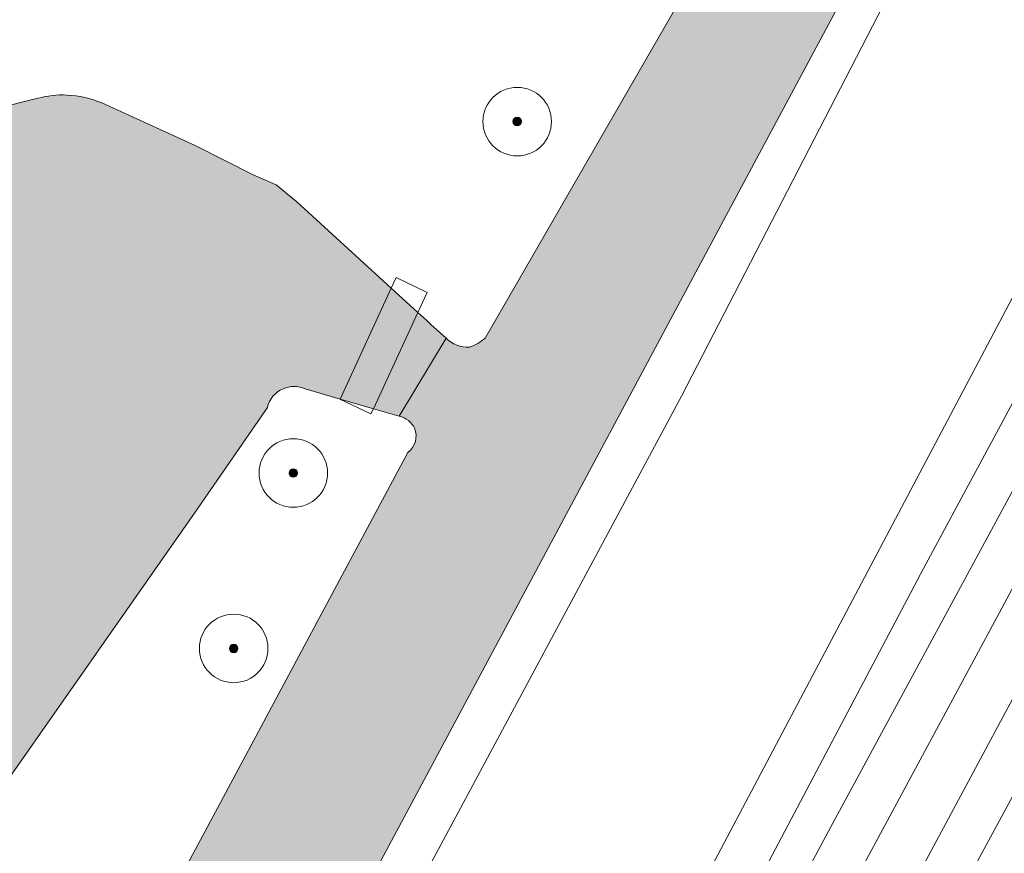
# Model space of a CAD drawing. Header units: metres. Extents: x 125349 to 128236, y 501602 to 503797.
# Tile 608 of 718: x 127495 to 127524, y 502834 to 502858. Entities that reach past the tile are written whole.
import ezdxf

# ---------------------------------------------------------------- set-up
doc = ezdxf.new("R2010")
doc.units = ezdxf.units.M
doc.layers.get('0').update_dxf_attribs({"linetype": 'CONTINUOUS'})
for name, color, linetype, lineweight in [('B-WE-GR-BEPLANTING_CULTUUR_BOSPLANTSOEN-GV', 90, 'CONTINUOUS', 18), ('B-WE-GR-BOOM-S-500', 90, 'CONTINUOUS', 18), ('B-WE-GR-GRAS-GV', 60, 'CONTINUOUS', 13), ('B-WE-GR-GROENVOORZIENING-GV', 80, 'CONTINUOUS', 18), ('B-WE-KW-KUNSTWERK_DEK-GV', 170, 'CONTINUOUS', 18), ('B-WE-KW-KUNSTWERK_STUW-G', 170, 'CONTINUOUS', 18), ('B-WE-OG-TERREIN_OEVER-GV', 7, 'CONTINUOUS', 18), ('B-WE-OG-WATER-GV', 130, 'CONTINUOUS', 18), ('B-WE-OG-WATER_SLOOT-GV', 120, 'CONTINUOUS', 18), ('B-WE-VH-GESLOTENVERHARDING_ASFALT-GV', 10, 'CONTINUOUS', 18), ('B-WE-VW-MARKERING_PICTOGRAM-G', 7, 'CONTINUOUS', 18)]:
    doc.layers.add(name, color=color, linetype=linetype, lineweight=lineweight)
doc.layers.add('B-WE-OG-WATER-V', color=7, linetype='CONTINUOUS', lineweight=18, true_color=0xbee8ff)
doc.layers.add('B-WE-OG-WATER_SLOOT-V', color=7, linetype='CONTINUOUS', lineweight=18, true_color=0x73e9ff)

# ---------------------------------------------------------------- blocks, each defined once
blk = doc.blocks.new('SGR-BOOM_01-SO')
at = {"linetype": 'ByBlock', "lineweight": 18}
h = blk.add_hatch(color=0, dxfattribs=at)
h.dxf.hatch_style = 1
edge = h.paths.add_edge_path()
edge.add_arc((0, 0), 0.25, 0, 360)
at = {"color": 0, "linetype": 'ByBlock', "lineweight": 18}
for radius in [2, 0.25]:
    blk.add_circle((0, 0), radius, dxfattribs=at)

msp = doc.modelspace()

# ---------------------------------------------------------------- hatches: boundary and pattern name
at = {"layer": 'B-WE-OG-WATER-V'}
h = msp.add_hatch(color=256, dxfattribs=at)
edge = h.paths.add_edge_path()
edge.add_line((127371.414, 502836.698), (127372.735, 502836.008))
edge.add_arc((127373.2363162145, 502836.9488265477), 1.066054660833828, 241.9492299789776, 281.4532015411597)
edge.add_arc((127373.2334282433, 502836.952488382), 1.070219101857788, 281.5658071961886, 319.3987742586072)
edge.add_line((127374.046, 502836.256), (127382.594, 502843.009))
edge.add_arc((127393.2829739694, 502828.835882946), 17.7519410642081, 120.04847417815, 127.02259114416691, ccw=False)
edge.add_line((127384.394, 502844.202), (127385.9, 502845.037))
edge.add_line((127385.9, 502845.037), (127387.458, 502845.753))
edge.add_line((127387.458, 502845.753), (127389.077, 502846.325))
edge.add_line((127389.077, 502846.325), (127390.75, 502846.717))
edge.add_arc((127386.0403442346, 502877.5061616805), 31.14728454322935, 278.6968214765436, 286.3338298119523)
edge.add_arc((127386.5606920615, 502873.5361810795), 27.19819814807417, 287.634019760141, 293.6012313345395)
edge.add_line((127397.45, 502848.613), (127400.303, 502850.132))
edge.add_arc((127401.0237571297, 502848.5268450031), 1.759549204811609, 82.4153989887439, 114.18134384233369, ccw=False)
edge.add_arc((127400.8674468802, 502848.6246670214), 1.691563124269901, 43.0783058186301, 76.72055261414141, ccw=False)
edge.add_line((127402.103, 502849.78), (127405.91, 502843.518))
edge.add_arc((127384.3091738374, 502831.6251345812), 24.65838475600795, 12.152309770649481, 28.836062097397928, ccw=False)
edge.add_arc((127386.4252649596, 502832.167490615), 22.47569991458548, 3.286511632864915, 11.936282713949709, ccw=False)
edge.add_arc((127417.3495418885, 502833.7965726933), 8.492373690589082, 182.298369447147, 195.549607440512)
edge.add_arc((127416.775345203, 502833.4490707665), 7.8481217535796, 194.2291345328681, 210.8552276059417)
edge.add_line((127410.038, 502829.424), (127410.092, 502829.335))
edge.add_line((127410.092, 502829.335), (127410.466, 502828.813))
edge.add_arc((127448.383440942, 502856.1315586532), 46.73367067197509, 215.7717974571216, 216.3983486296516)
edge.add_arc((127421.2563207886, 502837.1999209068), 13.69176608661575, 219.9946648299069, 231.9637319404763)
edge.add_arc((127419.1064572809, 502833.3687979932), 9.37341693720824, 227.8813041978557, 239.3005285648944)
edge.add_line((127414.321, 502825.309), (127417.927, 502822.95))
edge.add_arc((127422.2315951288, 502828.8835947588), 7.330558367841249, 234.0405563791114, 247.4804400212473)
edge.add_arc((127421.0068091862, 502825.3778855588), 3.629227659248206, 244.1428836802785, 258.3830508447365)
edge.add_arc((127407.8046550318, 502775.8277414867), 47.65604107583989, 72.82633985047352, 74.8293421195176, ccw=False)
edge.add_arc((127410.5181536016, 502788.8573389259), 34.42903785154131, 68.15875367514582, 70.73781083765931, ccw=False)
edge.add_arc((127414.4197191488, 502800.6825570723), 22.01487929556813, 61.66072035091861, 66.1337637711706, ccw=False)
edge.add_arc((127414.0625794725, 502799.9679543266), 22.81338323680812, 56.569633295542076, 61.72320332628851, ccw=False)
edge.add_arc((127414.6423841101, 502802.9527019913), 20.03665130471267, 43.90336289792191, 53.249305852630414, ccw=False)
edge.add_arc((127417.5887839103, 502804.9148456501), 16.5650648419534, 32.02450484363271, 46.08094067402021, ccw=False)
edge.add_line((127431.633, 502813.699), (127432.537, 502812.507))
edge.add_arc((127436.9437357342, 502814.7817350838), 4.959207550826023, 207.3025580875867, 236.2979577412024)
edge.add_arc((127436.9933097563, 502814.7470442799), 4.958223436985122, 235.5989199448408, 260.6995093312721)
edge.add_line((127436.192, 502809.854), (127451.6, 502807.65))
edge.add_arc((127459.4938032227, 502892.7562998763), 85.47160000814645, 264.7008473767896, 269.068306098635)
edge.add_arc((127457.3958231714, 502926.0666645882), 118.7727758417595, 270.3416252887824, 273.6514168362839)
edge.add_arc((127465.10290785, 502806.6480853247), 0.8983542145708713, 55.78903547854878, 99.15334910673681, ccw=False)
edge.add_arc((127465.0692068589, 502806.2824279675), 1.232570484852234, 22.494351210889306, 64.07911368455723, ccw=False)
edge.add_line((127466.208, 502806.754), (127467.711, 502803.668))
edge.add_arc((127468.6783670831, 502803.9148595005), 0.9983680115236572, 194.3156113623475, 245.4147905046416)
edge.add_arc((127468.7327446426, 502803.9439834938), 1.048140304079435, 243.3736907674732, 306.8269419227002)
edge.add_line((127469.361, 502803.105), (127471.388, 502803.944))
edge.add_line((127471.388, 502803.944), (127473.464, 502804.804))
edge.add_arc((127472.5575890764, 502806.3409529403), 1.784322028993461, 300.5297827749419, 322.2272478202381)
edge.add_arc((127472.2194915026, 502806.2613120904), 2.020911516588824, 329.9064468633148, 344.4044468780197)
edge.add_line((127474.166, 502805.718), (127475.697, 502812.528))
edge.add_line((127475.697, 502812.528), (127478.26, 502823.928))
edge.add_arc((127481.2272063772, 502823.5447016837), 2.991860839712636, 116.12067873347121, 172.6393970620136, ccw=False)
edge.add_line((127479.91, 502826.231), (127483.554, 502828.179))
edge.add_line((127483.554, 502828.179), (127491.311, 502832.326))
edge.add_arc((127487.3573170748, 502839.0559105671), 7.805338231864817, 300.4333526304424, 313.3064426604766)
edge.add_arc((127487.4764995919, 502838.6424786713), 7.425347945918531, 314.8255197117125, 326.3689239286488)
edge.add_line((127493.659, 502834.53), (127494.311, 502835.433))
edge.add_line((127494.311, 502835.433), (127500, 502843.563))
edge.add_line((127500, 502843.563), (127502.103, 502846.623))
edge.add_arc((127502.8690187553, 502846.4434447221), 0.786781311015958, 113.1265441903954, 166.8079973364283, ccw=False)
edge.add_arc((127502.8836421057, 502846.430841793), 0.8041598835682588, 66.44561218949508, 113.73204899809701, ccw=False)
edge.add_line((127503.205, 502847.168), (127504.224, 502846.87))
edge.add_line((127504.224, 502846.87), (127505.196, 502846.585))
edge.add_line((127505.196, 502846.585), (127505.334, 502846.545))
edge.add_line((127505.334, 502846.545), (127505.951, 502846.365))
edge.add_line((127505.951, 502846.365), (127507.317, 502848.644))
edge.add_line((127507.317, 502848.644), (127506.876, 502849.046))
edge.add_line((127506.876, 502849.046), (127506.743, 502849.168))
edge.add_line((127506.743, 502849.168), (127506.493, 502849.396))
edge.add_line((127506.493, 502849.396), (127505.714, 502850.108))
edge.add_line((127505.714, 502850.108), (127502.963, 502852.622))
edge.add_line((127502.963, 502852.622), (127502.364, 502853.124))
edge.add_line((127502.364, 502853.124), (127501.664, 502853.425))
edge.add_line((127501.664, 502853.425), (127500, 502854.268))
edge.add_line((127500, 502854.268), (127497.274, 502855.51))
edge.add_arc((127496.1032092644, 502852.7350709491), 3.011807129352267, 67.12427455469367, 87.09210342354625)
edge.add_arc((127496.1383272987, 502852.9662392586), 2.779252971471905, 87.5733892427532, 105.2990882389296)
edge.add_line((127495.405, 502855.647), (127471.342, 502849.593))
edge.add_arc((127470.7152996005, 502850.6537170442), 1.232020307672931, 266.4959669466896, 300.5757457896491, ccw=False)
edge.add_arc((127470.7644999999, 502850.8739999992), 1.455335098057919, 246.8350110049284, 265.09250205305, ccw=False)
edge.add_arc((127472.1141432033, 502853.255520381), 4.186820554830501, 208.6518144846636, 242.67135487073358, ccw=False)
edge.add_arc((127471.9291634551, 502853.406847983), 4.103033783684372, 189.9626194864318, 211.7462965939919, ccw=False)
edge.add_line((127467.888, 502852.697), (127467.081, 502860.951))
edge.add_arc((127458.6494681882, 502859.3001197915), 8.591631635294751, 11.07827010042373, 30.14691337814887)
edge.add_arc((127458.67799832, 502859.0216221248), 8.710565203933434, 31.82550558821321, 49.14489668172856)
edge.add_arc((127463.5919277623, 502864.7026841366), 1.199162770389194, 49.16751317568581, 70.2065845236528)
edge.add_arc((127463.5866534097, 502864.6779122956), 1.224261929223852, 70.3669103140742, 90.9666308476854)
edge.add_line((127463.566, 502865.902), (127456.776, 502865.762))
edge.add_arc((127459.8263491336, 502776.5312932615), 89.28282956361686, 91.9578921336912, 94.53173537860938)
edge.add_arc((127463.5245389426, 502694.8671892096), 171.0061950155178, 93.60502601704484, 95.92774862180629)
edge.add_arc((127466.3742531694, 502699.9201861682), 166.3083899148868, 97.08413099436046, 99.9800967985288)
edge.add_line((127437.552, 502863.712), (127432.239, 502862.504))
edge.add_line((127432.239, 502862.504), (127429.284, 502862.026))
edge.add_line((127429.284, 502862.026), (127423.724, 502861.069))
edge.add_line((127423.724, 502861.069), (127415.008, 502859.536))
edge.add_line((127415.008, 502859.536), (127410.6, 502858.719))
edge.add_arc((127413.6492154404, 502843.3258082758), 15.69229321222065, 101.2045895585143, 115.1022325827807)
edge.add_arc((127410.7489411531, 502848.249147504), 10.01799561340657, 112.025502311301, 125.8623444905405)
edge.add_arc((127379.4178955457, 502887.7271980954), 40.39453017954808, 301.04863481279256, 309.074875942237, ccw=False)
edge.add_arc((127386.3327567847, 502874.9341168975), 25.87665024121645, 292.01356355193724, 302.54130390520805, ccw=False)
edge.add_arc((127384.9261325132, 502877.9757345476), 29.22421881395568, 285.07325108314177, 292.3350907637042, ccw=False)
edge.add_line((127392.526, 502849.757), (127390.268, 502849.071))
edge.add_line((127390.268, 502849.071), (127385.054, 502847.123))
edge.add_arc((127397.0657666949, 502816.090121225), 33.27644969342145, 111.1597174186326, 114.2471701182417)
edge.add_arc((127390.513953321, 502832.2766786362), 15.8415007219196, 116.6840746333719, 127.2054309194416)
edge.add_line((127380.935, 502844.894), (127371.831, 502837.39))
edge.add_line((127371.831, 502837.39), (127371.155, 502836.833))
edge.add_line((127371.155, 502836.833), (127371.414, 502836.698))
edge = h.paths.add_edge_path(flags=16)
edge.add_arc((127428.0290852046, 502839.8470175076), 18.23892643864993, 221.0383265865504, 243.1944993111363)
edge.add_arc((127426.2799450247, 502836.2633699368), 14.25167645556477, 242.9737398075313, 279.878685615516)
edge.add_arc((127428.5091848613, 502823.4359809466), 1.23203041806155, 280.0885687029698, 302.7675929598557)
edge.add_line((127429.176, 502822.4), (127452.483, 502837.628))
edge.add_arc((127445.1672922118, 502848.851778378), 13.39749161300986, 303.0964844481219, 323.485926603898)
edge.add_arc((127447.9045479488, 502847.2299481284), 10.2376755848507, 321.6653939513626, 331.3409813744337)
edge.add_arc((127438.9422804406, 502851.4431397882), 20.13158041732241, 333.0523935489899, 338.2063807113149)
edge.add_arc((127411.4212721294, 502852.9924007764), 47.08641423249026, 348.9517889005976, 355.8294322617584)
edge.add_arc((127412.6814518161, 502852.6819278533), 45.8075108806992, 356.1021103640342, 361.0683305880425)
edge.add_line((127458.481, 502853.536), (127458.03, 502860.836))
edge.add_arc((127456.8321430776, 502860.8477499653), 1.197914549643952, 359.4379947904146, 405.0132953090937)
edge.add_arc((127456.8833128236, 502860.8264409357), 1.177927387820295, 47.50719287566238, 80.4372089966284)
edge.add_line((127457.079, 502861.988), (127455.176, 502862.341))
edge.add_line((127455.176, 502862.341), (127453.475, 502862.441))
edge.add_line((127453.475, 502862.441), (127445.071, 502862.492))
edge.add_arc((127445.612946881, 502822.0697620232), 40.42587079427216, 90.76812690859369, 98.23300488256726)
edge.add_arc((127443.9570981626, 502830.554664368), 31.79412268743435, 97.4693418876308, 103.4405307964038)
edge.add_line((127436.567, 502861.478), (127432.715, 502860.585))
edge.add_line((127432.715, 502860.585), (127420.509, 502858.531))
edge.add_line((127420.509, 502858.531), (127412.558, 502857.181))
edge.add_arc((127416.153757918, 502838.0975573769), 19.41924965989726, 100.6707300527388, 112.5585592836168)
edge.add_arc((127416.5532447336, 502838.0132771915), 19.6532180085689, 113.5398782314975, 126.1636743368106)
edge.add_line((127404.956, 502853.88), (127403.103, 502852.271))
edge.add_line((127403.103, 502852.271), (127407.608, 502844.653))
edge.add_arc((127383.9633766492, 502830.8501290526), 27.37859491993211, 21.670101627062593, 30.274828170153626, ccw=False)
edge.add_arc((127384.0438966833, 502831.5445277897), 27.05435504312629, 10.890547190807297, 20.366292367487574, ccw=False)
edge.add_arc((127381.8921315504, 502829.9175432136), 29.49881700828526, 5.232967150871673, 13.204740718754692, ccw=False)
edge.add_arc((127430.4703064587, 502838.555482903), 20.10226669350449, 197.2091923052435, 205.1381306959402)
edge.add_arc((127420.5380006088, 502835.7219856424), 10.04415443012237, 214.6171562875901, 231.4024992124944)
at = {"layer": 'B-WE-OG-WATER_SLOOT-V'}
h = msp.add_hatch(color=256, dxfattribs=at)
edge = h.paths.add_edge_path()
edge.add_arc((127525.856583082, 502873.4418142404), 0.8914250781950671, 342.9874465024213, 376.5675399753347)
edge.add_arc((127525.9271651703, 502873.3118346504), 0.8729146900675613, 26.10993967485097, 71.16363808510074)
edge.add_line((127526.209, 502874.138), (127524.307, 502874.63))
edge.add_arc((127523.968, 502873.8331721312), 0.8659420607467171, 66.95330723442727, 159.1061312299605)
edge.add_line((127523.159, 502874.142), (127512.364, 502855.426))
edge.add_line((127512.364, 502855.426), (127508.456, 502848.65))
edge.add_arc((127507.6032500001, 502849.5879999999), 1.267685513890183, 288.2384252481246, 312.2744490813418, ccw=False)
edge.add_arc((127507.9625146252, 502849.3126230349), 0.9293793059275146, 226.0074118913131, 272.31158205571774, ccw=False)
edge.add_line((127507.317, 502848.644), (127505.951, 502846.365))
edge.add_arc((127505.8244349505, 502845.7412767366), 0.6364349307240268, 25.473168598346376, 78.52936652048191, ccw=False)
edge.add_arc((127505.8470337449, 502845.7913995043), 0.5955366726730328, -53.77150981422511, 22.052777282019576, ccw=False)
edge.add_line((127506.199, 502845.311), (127500, 502833.713))
edge.add_line((127500, 502833.713), (127469.225, 502776.287))
edge.add_line((127469.225, 502776.287), (127467.088, 502772.403))
edge.add_line((127467.088, 502772.403), (127454.759, 502750))
edge.add_line((127454.759, 502750), (127448.929, 502738.845))
edge.add_line((127448.929, 502738.845), (127427.642, 502699.368))
edge.add_line((127427.642, 502699.368), (127427.302, 502698.737))
edge.add_line((127427.302, 502698.737), (127402.26, 502651.733))
edge.add_line((127402.26, 502651.733), (127401.118, 502655.788))
edge.add_line((127401.118, 502655.788), (127400.618, 502657.867))
edge.add_line((127400.618, 502657.867), (127398.527, 502657.202))
edge.add_line((127398.527, 502657.202), (127400.808, 502651.194))
edge.add_arc((127384.0697288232, 502650.5077206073), 16.75233420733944, -6.511368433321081, 2.347847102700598, ccw=False)
edge.add_line((127400.714, 502648.608), (127400.574, 502648.349))
edge.add_line((127400.574, 502648.349), (127400.4, 502648.027))
edge.add_line((127400.4, 502648.027), (127399.306, 502646.002))
edge.add_line((127399.306, 502646.002), (127399.143, 502645.7))
edge.add_line((127399.143, 502645.7), (127398.993, 502645.422))
edge.add_line((127398.993, 502645.422), (127398.861, 502645.178))
edge.add_line((127398.861, 502645.178), (127397.249, 502642.657))
edge.add_line((127397.249, 502642.657), (127391.07, 502630.908))
edge.add_line((127391.07, 502630.908), (127388.411, 502626.013))
edge.add_line((127388.411, 502626.013), (127386.252, 502621.617))
edge.add_line((127386.252, 502621.617), (127384.595, 502617.87))
edge.add_line((127384.595, 502617.87), (127383.939, 502616.321))
edge.add_line((127383.939, 502616.321), (127381.632, 502610.876))
edge.add_line((127381.632, 502610.876), (127379.874, 502606.48))
edge.add_line((127379.874, 502606.48), (127377.713, 502600.734))
edge.add_line((127377.713, 502600.734), (127373.19, 502588.343))
edge.add_arc((127372.1168706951, 502588.726453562), 1.139580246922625, 289.00628896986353, 340.3370330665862, ccw=False)
edge.add_arc((127372.1148315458, 502588.7107218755), 1.125392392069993, 239.1061628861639, 289.3652883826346, ccw=False)
edge.add_line((127371.537, 502587.745), (127348.359, 502602.991))
edge.add_line((127348.359, 502602.991), (127347.66, 502603.492))
edge.add_line((127347.66, 502603.492), (127330.497, 502614.976))
edge.add_line((127330.497, 502614.976), (127327.514, 502610.866))
edge.add_line((127327.514, 502610.866), (127344.952, 502599.198))
edge.add_line((127344.952, 502599.198), (127345.701, 502598.746))
edge.add_line((127345.701, 502598.746), (127367.773, 502584.113))
edge.add_line((127367.773, 502584.113), (127369.227, 502583.149))
edge.add_arc((127367.5829100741, 502581.1120054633), 2.617704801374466, 8.479488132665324, 51.09246178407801, ccw=False)
edge.add_arc((127367.6063574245, 502581.1252831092), 2.592573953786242, -33.35027575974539, 8.265669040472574, ccw=False)
edge.add_line((127369.772, 502579.7), (127366.66, 502573.105))
edge.add_line((127366.66, 502573.105), (127365.933, 502571.947))
edge.add_line((127365.933, 502571.947), (127360.927, 502562.673))
edge.add_line((127360.927, 502562.673), (127353.192, 502548.702))
edge.add_arc((127357.9704092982, 502548.7376437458), 4.778542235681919, 180.4273803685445, 191.0837420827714)
edge.add_arc((127355.5514888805, 502547.9801927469), 2.276203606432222, 184.0608849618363, 208.38784500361)
edge.add_arc((127355.5486144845, 502547.9854638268), 2.276188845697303, 208.5389722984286, 231.9919273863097)
edge.add_line((127354.147, 502546.192), (127355.233, 502545.585))
edge.add_arc((127354.7368836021, 502555.8305383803), 10.25754298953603, 272.7722496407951, 277.8451510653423)
edge.add_arc((127355.9360000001, 502547.4234999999), 1.765976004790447, 276.5354584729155, 332.6804323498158)
edge.add_line((127357.505, 502546.613), (127370.365, 502570.699))
edge.add_line((127370.365, 502570.699), (127370.859, 502571.947))
edge.add_line((127370.859, 502571.947), (127374.776, 502580.64))
edge.add_line((127374.776, 502580.64), (127376.985, 502585.585))
edge.add_line((127376.985, 502585.585), (127377.889, 502587.783))
edge.add_line((127377.889, 502587.783), (127379.146, 502591.281))
edge.add_line((127379.146, 502591.281), (127381.057, 502597.127))
edge.add_line((127381.057, 502597.127), (127383.269, 502603.573))
edge.add_line((127383.269, 502603.573), (127384.676, 502607.37))
edge.add_line((127384.676, 502607.37), (127387.792, 502615.314))
edge.add_line((127387.792, 502615.314), (127389.449, 502619.011))
edge.add_line((127389.449, 502619.011), (127391.607, 502623.407))
edge.add_line((127391.607, 502623.407), (127394.353, 502628.716))
edge.add_line((127394.353, 502628.716), (127399.465, 502637.746))
edge.add_line((127399.465, 502637.746), (127401.86, 502642.638))
edge.add_line((127401.86, 502642.638), (127402.008, 502642.92))
edge.add_line((127402.008, 502642.92), (127402.119, 502643.129))
edge.add_line((127402.119, 502643.129), (127403.195, 502645.172))
edge.add_line((127403.195, 502645.172), (127403.26, 502645.296))
edge.add_line((127403.26, 502645.296), (127403.671, 502646.074))
edge.add_line((127403.671, 502646.074), (127405.549, 502649.523))
edge.add_line((127405.549, 502649.523), (127405.963, 502650.282))
edge.add_line((127405.963, 502650.282), (127414.739, 502665.912))
edge.add_line((127414.739, 502665.912), (127423.871, 502682.494))
edge.add_line((127423.871, 502682.494), (127432.101, 502697.528))
edge.add_line((127432.101, 502697.528), (127453.074, 502735.337))
edge.add_line((127453.074, 502735.337), (127460.895, 502750))
edge.add_line((127460.895, 502750), (127494.971, 502813.969))
edge.add_line((127494.971, 502813.969), (127500, 502823.31))
edge.add_line((127500, 502823.31), (127502.615, 502828.16))
edge.add_line((127502.615, 502828.16), (127516.602, 502854.296))
edge.add_line((127516.602, 502854.296), (127526.709, 502873.181))

# ---------------------------------------------------------------- linework, layer by layer
at = {"layer": 'B-WE-GR-BEPLANTING_CULTUUR_BOSPLANTSOEN-GV'}
for points in [[(127502.56, 502847.167, 0.2386092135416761), (127502.103, 502846.623)], [(127503.205, 502847.168, 0.2093045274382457), (127502.56, 502847.167)], [(127506.399, 502846.015, 0.2357275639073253), (127505.951, 502846.365)], [(127506.199, 502845.311, 0.3434702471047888), (127506.399, 502846.015)]]:
    msp.add_lwpolyline(points, format="xyb", dxfattribs=at)
at = {"layer": 'B-WE-GR-BEPLANTING_CULTUUR_BOSPLANTSOEN-GV', "flags": 128}
for points in [[(127504.224, 502846.87), (127503.205, 502847.168)], [(127505.951, 502846.365), (127505.334, 502846.545), (127505.196, 502846.585), (127504.224, 502846.87)], [(127502.103, 502846.623), (127500, 502843.563), (127494.311, 502835.433)], [(127500, 502833.713), (127506.199, 502845.311)], [(127465.608, 502807.391), (127457.303, 502797.908), (127460.616, 502791.459), (127462.527, 502781.34), (127464.297, 502777.079), (127467.088, 502772.403), (127469.225, 502776.287), (127500, 502833.713)]]:
    msp.add_lwpolyline(points, dxfattribs=at)
at = {"layer": 'B-WE-GR-GRAS-GV', "flags": 128}
for points in [[(127483.389, 502762.081), (127500, 502791.378), (127509.66, 502808.433), (127515.601, 502820.027), (127529.605, 502845.909), (127551.489, 502886.182), (127556.608, 502895.825), (127562.03, 502906.169), (127572.815, 502923.304), (127588.516, 502944.782), (127588.661, 502944.981), (127599.438, 502958.063), (127638.662, 503000), (127648.743, 503010.423), (127652.96, 503014.51), (127666.556, 503027.377), (127683.675, 503043.624), (127704.972, 503062.507), (127715.503, 503071.097)], [(127709.025, 503067.648), (127691.701, 503052.776), (127685.242, 503046.824), (127676.813, 503038.842), (127670.159, 503032.587), (127663.356, 503026.18), (127655.767, 503018.911), (127651.232, 503014.639), (127647.34, 503010.828), (127640.888, 503004.376), (127636.596, 503000), (127600.697, 502961.863), (127589.517, 502948.43), (127586.409, 502944.285), (127574.123, 502927.353), (127560.931, 502906.822), (127549.036, 502885.337), (127530.413, 502850.36), (127514.552, 502820.779), (127509.534, 502811.835), (127502.759, 502799.845), (127500, 502794.846), (127487.936, 502773.24)]]:
    msp.add_lwpolyline(points, dxfattribs=at)
at = {"layer": 'B-WE-GR-GROENVOORZIENING-GV', "flags": 128}
for points in [[(127487.936, 502773.24), (127500, 502794.846), (127502.759, 502799.845), (127509.534, 502811.835), (127514.552, 502820.779), (127530.413, 502850.36), (127549.036, 502885.337), (127560.931, 502906.822), (127574.123, 502927.353), (127586.409, 502944.285), (127589.517, 502948.43), (127600.697, 502961.863), (127636.596, 503000), (127640.888, 503004.376), (127647.34, 503010.828), (127651.232, 503014.639), (127655.767, 503018.911), (127663.356, 503026.18), (127670.159, 503032.587), (127676.813, 503038.842), (127685.242, 503046.824), (127691.701, 503052.776), (127709.025, 503067.648)], [(127703.828, 503064.116), (127692.872, 503054.694), (127686.559, 503048.945), (127683.797, 503046.452), (127674.828, 503037.861), (127668.764, 503032.215), (127658.512, 503022.504), (127650.969, 503015.486), (127643.136, 503007.812), (127635.27, 503000), (127603.155, 502966.209), (127596.64, 502958.67), (127587.966, 502947.833), (127573.675, 502928.105), (127570.866, 502923.858), (127560.03, 502906.674), (127551.902, 502893.035), (127547.586, 502885.59), (127541.814, 502874.747), (127515.763, 502826.33), (127482.866, 502766.08)], [(127470.419, 502750), (127500, 502804.714), (127519.795, 502842.179), (127537.009, 502874.761), (127535.739, 502875.59), (127529.739, 502876.722), (127528.764, 502876.929), (127527.277, 502874.216), (127527.153, 502873.991), (127526.879, 502871.562), (127514.187, 502846.957), (127488.254, 502798.621)], [(127472.004, 502750), (127500, 502802.222), (127511.307, 502823.088), (127521.246, 502841.925), (127529.126, 502856.566), (127531.586, 502861.313), (127537.58, 502872.42), (127538.048, 502873.287), (127537.009, 502874.761), (127519.795, 502842.179), (127500, 502804.714), (127470.419, 502750)], [(127508.456, 502848.65), (127512.364, 502855.426), (127523.159, 502874.142)], [(127471.342, 502849.593), (127495.405, 502855.647)], [(127497.274, 502855.51), (127500, 502854.268), (127501.664, 502853.425), (127502.364, 502853.124), (127502.963, 502852.622), (127505.714, 502850.108), (127506.493, 502849.396), (127506.743, 502849.168), (127506.876, 502849.046), (127507.317, 502848.644)]]:
    msp.add_lwpolyline(points, dxfattribs=at)
at = {"layer": 'B-WE-GR-GROENVOORZIENING-GV'}
for points in [[(127495.405, 502855.647, -0.07749754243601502), (127496.256, 502855.743)], [(127496.256, 502855.743, -0.08734721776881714), (127497.274, 502855.51)], [(127507.317, 502848.644, 0.2048348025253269), (127508, 502848.384)], [(127508, 502848.384, 0.1052631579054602), (127508.456, 502848.65)]]:
    msp.add_lwpolyline(points, format="xyb", dxfattribs=at)
at = {"layer": 'B-WE-KW-KUNSTWERK_DEK-GV', "flags": 128}
msp.add_lwpolyline([(127506.493, 502849.396), (127506.763, 502849.981), (127505.858, 502850.421), (127505.714, 502850.108), (127504.224, 502846.87), (127504.22, 502846.861), (127505.126, 502846.433), (127505.196, 502846.585)], close=True, dxfattribs=at)
at = {"layer": 'B-WE-KW-KUNSTWERK_STUW-G', "flags": 128}
msp.add_lwpolyline([(127505.951, 502846.365), (127507.317, 502848.644)], dxfattribs=at)
at = {"layer": 'B-WE-OG-TERREIN_OEVER-GV', "flags": 128}
for points in [[(127551.489, 502886.182), (127529.605, 502845.909), (127515.601, 502820.027), (127509.66, 502808.433), (127517.001, 502819.373), (127542.799, 502867.141), (127545.672, 502872.421), (127544.719, 502872.939), (127548.73, 502879.728), (127549.438, 502879.343), (127552.586, 502885.128)], [(127488.254, 502798.621), (127514.187, 502846.957), (127526.879, 502871.562), (127527.153, 502873.991), (127526.709, 502873.181), (127516.602, 502854.296), (127502.615, 502828.16), (127500, 502823.31), (127494.971, 502813.969), (127460.895, 502750)]]:
    msp.add_lwpolyline(points, dxfattribs=at)
at = {"layer": 'B-WE-OG-WATER-GV'}
for points in [[(127496.256, 502855.743, 0.07749754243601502), (127495.405, 502855.647)], [(127497.274, 502855.51, 0.08734721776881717), (127496.256, 502855.743)], [(127502.103, 502846.623, -0.2386092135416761), (127502.56, 502847.167)], [(127502.56, 502847.167, -0.2093045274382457), (127503.205, 502847.168)]]:
    msp.add_lwpolyline(points, format="xyb", dxfattribs=at)
at = {"layer": 'B-WE-OG-WATER-GV', "flags": 128}
for points in [[(127495.405, 502855.647), (127471.342, 502849.593)], [(127503.205, 502847.168), (127504.224, 502846.87), (127505.196, 502846.585), (127505.334, 502846.545), (127505.951, 502846.365), (127507.317, 502848.644), (127506.876, 502849.046), (127506.743, 502849.168), (127506.493, 502849.396), (127505.714, 502850.108), (127502.963, 502852.622), (127502.364, 502853.124), (127501.664, 502853.425), (127500, 502854.268), (127497.274, 502855.51)], [(127493.659, 502834.53), (127494.311, 502835.433), (127500, 502843.563), (127502.103, 502846.623)]]:
    msp.add_lwpolyline(points, dxfattribs=at)
at = {"layer": 'B-WE-OG-WATER_SLOOT-GV', "flags": 128}
for points in [[(127523.159, 502874.142), (127512.364, 502855.426)], [(127460.895, 502750), (127494.971, 502813.969), (127500, 502823.31), (127502.615, 502828.16), (127516.602, 502854.296), (127526.709, 502873.181)], [(127512.364, 502855.426), (127508.456, 502848.65)], [(127507.317, 502848.644), (127505.951, 502846.365)], [(127506.199, 502845.311), (127500, 502833.713), (127469.225, 502776.287), (127467.088, 502772.403), (127454.759, 502750), (127448.929, 502738.845), (127427.642, 502699.368), (127427.302, 502698.737), (127402.26, 502651.733), (127401.118, 502655.788), (127400.618, 502657.867), (127398.527, 502657.202)]]:
    msp.add_lwpolyline(points, dxfattribs=at)
at = {"layer": 'B-WE-OG-WATER_SLOOT-GV'}
for points in [[(127508, 502848.384, -0.2048348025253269), (127507.317, 502848.644)], [(127508.456, 502848.65, -0.1052631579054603), (127508, 502848.384)], [(127505.951, 502846.365, -0.2357275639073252), (127506.399, 502846.015)], [(127506.399, 502846.015, -0.3434702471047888), (127506.199, 502845.311)]]:
    msp.add_lwpolyline(points, format="xyb", dxfattribs=at)
at = {"layer": 'B-WE-VH-GESLOTENVERHARDING_ASFALT-GV', "flags": 128}
msp.add_lwpolyline([(127482.866, 502766.08), (127515.763, 502826.33), (127541.814, 502874.747), (127539.613, 502876.188), (127539.279, 502875.569), (127538.59, 502874.293), (127538.048, 502873.287), (127537.58, 502872.42), (127531.586, 502861.313), (127529.126, 502856.566), (127521.246, 502841.925), (127511.307, 502823.088), (127500, 502802.222), (127472.004, 502750)], dxfattribs=at)
at = {"layer": 'B-WE-VW-MARKERING_PICTOGRAM-G', "flags": 128}
msp.add_lwpolyline([(127708.661, 503070.237), (127698.331, 503061.201), (127684.222, 503048.642), (127663.692, 503029.782), (127638.762, 503005.545), (127628.575, 502995.028), (127611.973, 502977.367), (127602.064, 502967.061), (127594.064, 502957.931), (127586.557, 502948.474), (127575.946, 502933.678), (127564.112, 502915.943), (127559.436, 502908.262), (127545.817, 502884.685), (127537.339, 502868.667), (127527.085, 502850.174), (127518.476, 502834.256), (127505.655, 502810.251), (127491.223, 502783.709)], dxfattribs=at)

# ---------------------------------------------------------------- block references
at = {"layer": 'B-WE-GR-BOOM-S-500', "xscale": 0.5, "yscale": 0.5, "zscale": 0.5}
for p in [(127509.393, 502854.967), (127502.86, 502844.71), (127501.12, 502839.59)]:
    msp.add_blockref('SGR-BOOM_01-SO', p, dxfattribs=at)

doc.saveas('drawing.dxf')
